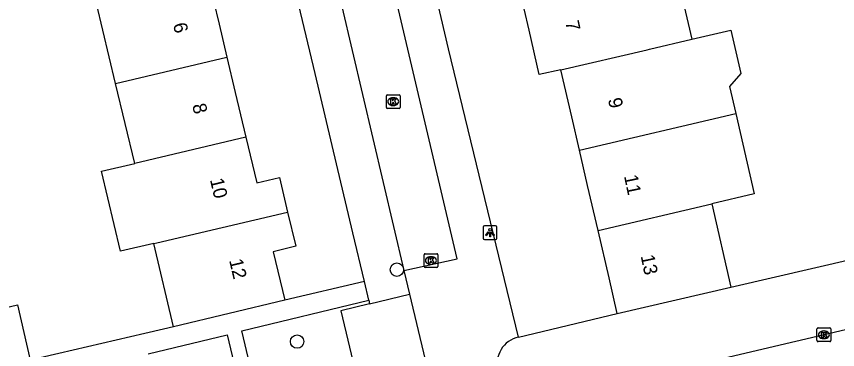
# Model space of a CAD drawing. Extents: x 158474 to 159560, y 388525 to 389605.
# Drawn here: x 159170.2 to 159230.1, y 388863.2 to 388887.5 of the extents above; entities that cross this region are included whole.
import ezdxf

# ---------------------------------------------------------------- set-up
doc = ezdxf.new("R2010")
doc.units = 0
for name, color, linetype in [('IMGEO_Boom', 7, 'Continuous'), ('IMGEO_Groenvoorziening', 7, 'Continuous'), ('IMGEO_Kolk', 7, 'Continuous'), ('IMGEO_Lichtpunt', 7, 'Continuous'), ('IMGEO_Pand', 7, 'Continuous'), ('IMGEO_Pand_nummerreeks', 7, 'Continuous'), ('IMGEO_Parkeervlak_open', 7, 'Continuous'), ('IMGEO_Rijbaan_lokaal_open', 7, 'Continuous'), ('IMGEO_Voetpad_open', 7, 'Continuous')]:
    doc.layers.add(name, color=color, linetype=linetype)

msp = doc.modelspace()

# ---------------------------------------------------------------- linework, layer by layer
at = {"layer": 'IMGEO_Boom'}
for centre in [(159197.949, 388869.015), (159190.668, 388863.777)]:
    msp.add_circle(centre, 0.489, dxfattribs=at)
at = {"layer": 'IMGEO_Groenvoorziening'}
for points in [[(159222.323, 388867.736), (159246.163, 388873.265)], [(159206.822, 388864.097), (159214.032, 388865.813)]]:
    msp.add_lwpolyline(points, dxfattribs=at)
at = {"layer": 'IMGEO_Kolk'}
for p, q in [((159197.18, 388880.83), (159197.18, 388881.682)), ((159197.255, 388881.756), (159198.107, 388881.756)), ((159197.668, 388881.536), (159197.693, 388881.536)), ((159198.181, 388881.682), (159198.181, 388880.83)), ((159198.107, 388880.756), (159197.255, 388880.756)), ((159197.691, 388880.976), (159197.666, 388880.976)), ((159199.931, 388869.256), (159199.931, 388870.108)), ((159200.006, 388870.182), (159200.858, 388870.182)), ((159200.419, 388869.962), (159200.444, 388869.962)), ((159200.932, 388870.108), (159200.932, 388869.256)), ((159200.442, 388869.402), (159200.417, 388869.402)), ((159200.858, 388869.182), (159200.006, 388869.182)), ((159228.599, 388863.848), (159228.599, 388864.7)), ((159228.674, 388864.774), (159229.526, 388864.774)), ((159229.087, 388864.554), (159229.112, 388864.554)), ((159229.6, 388864.7), (159229.6, 388863.848)), ((159229.11, 388863.994), (159229.085, 388863.994)), ((159229.526, 388863.774), (159228.674, 388863.774))]:
    msp.add_line(p, q, dxfattribs=at)
for points in [[(159197.18, 388880.83), (159197.18, 388881.682)], [(159197.255, 388881.756), (159198.107, 388881.756)], [(159197.501, 388881.456), (159197.624, 388881.456), (159197.624, 388881.305), (159197.754, 388881.456), (159197.918, 388881.456), (159197.772, 388881.305), (159197.925, 388881.056), (159197.773, 388881.056), (159197.688, 388881.22), (159197.624, 388881.153), (159197.624, 388881.056), (159197.501, 388881.056), (159197.501, 388881.456)], [(159198.181, 388881.682), (159198.181, 388880.83)], [(159198.107, 388880.756), (159197.255, 388880.756)], [(159199.931, 388869.256), (159199.931, 388870.108)], [(159200.006, 388870.182), (159200.858, 388870.182)], [(159200.252, 388869.882), (159200.375, 388869.882), (159200.375, 388869.731), (159200.505, 388869.882), (159200.669, 388869.882), (159200.523, 388869.731), (159200.676, 388869.482), (159200.524, 388869.482), (159200.439, 388869.646), (159200.375, 388869.579), (159200.375, 388869.482), (159200.252, 388869.482), (159200.252, 388869.882)], [(159200.932, 388870.108), (159200.932, 388869.256)], [(159200.858, 388869.182), (159200.006, 388869.182)], [(159228.599, 388863.848), (159228.599, 388864.7)], [(159228.674, 388864.774), (159229.526, 388864.774)], [(159228.92, 388864.474), (159229.043, 388864.474), (159229.043, 388864.323), (159229.173, 388864.474), (159229.337, 388864.474), (159229.191, 388864.323), (159229.344, 388864.074), (159229.192, 388864.074), (159229.107, 388864.238), (159229.043, 388864.171), (159229.043, 388864.074), (159228.92, 388864.074), (159228.92, 388864.474)], [(159229.6, 388864.7), (159229.6, 388863.848)], [(159229.526, 388863.774), (159228.674, 388863.774)]]:
    msp.add_lwpolyline(points, dxfattribs=at)
for centre, start, end in [((159197.257, 388881.68), 91.55205, 178.44795), ((159197.257, 388881.68), 91.55205, 178.44795), ((159198.105, 388881.68), 1.55205, 88.44795), ((159198.105, 388881.68), 1.55205, 88.44795), ((159197.257, 388880.832), 181.55205, 268.44795), ((159197.257, 388880.832), 181.55205, 268.44795), ((159198.105, 388880.832), 271.55205, 358.44795), ((159198.105, 388880.832), 271.55205, 358.44795), ((159200.008, 388870.106), 91.55205, 178.44795), ((159200.008, 388870.106), 91.55205, 178.44795), ((159200.856, 388870.106), 1.55205, 88.44795), ((159200.856, 388870.106), 1.55205, 88.44795), ((159200.008, 388869.258), 181.55205, 268.44795), ((159200.008, 388869.258), 181.55205, 268.44795), ((159200.856, 388869.258), 271.55205, 358.44795), ((159200.856, 388869.258), 271.55205, 358.44795), ((159228.676, 388864.698), 91.55205, 178.44795), ((159228.676, 388864.698), 91.55205, 178.44795), ((159229.524, 388864.698), 1.55205, 88.44795), ((159229.524, 388864.698), 1.55205, 88.44795), ((159228.676, 388863.85), 181.55205, 268.44795), ((159228.676, 388863.85), 181.55205, 268.44795), ((159229.524, 388863.85), 271.55205, 358.44795), ((159229.524, 388863.85), 271.55205, 358.44795)]:
    msp.add_arc(centre, 0.0765, start, end, dxfattribs=at)
for centre, major_axis, ratio, start_param, end_param in [((159197.667, 388881.256), (-0.387, 0.002), 0.722429, 4.712389, 7.853982), ((159197.692, 388881.256), (-0.39, 0.002), 0.717154, 1.570796, 4.712389), ((159200.418, 388869.682), (-0.387, 0.002), 0.722429, 4.712389, 7.853982), ((159200.443, 388869.682), (-0.39, 0.002), 0.717154, 1.570796, 4.712389), ((159229.086, 388864.274), (-0.387, 0.002), 0.722429, 4.712389, 7.853982), ((159229.111, 388864.274), (-0.39, 0.002), 0.717154, 1.570796, 4.712389)]:
    msp.add_ellipse(centre, major_axis=major_axis, ratio=ratio, start_param=start_param, end_param=end_param, dxfattribs=at)
at = {"layer": 'IMGEO_Lichtpunt'}
for p, q in [((159205.148, 388872.214), (159204.34, 388872.214)), ((159205.148, 388872.214), (159204.34, 388872.214)), ((159204.246, 388872.119), (159204.246, 388871.312)), ((159204.246, 388872.119), (159204.246, 388871.312)), ((159205.242, 388871.312), (159205.242, 388872.119)), ((159205.242, 388871.312), (159205.242, 388872.119)), ((159204.34, 388871.218), (159205.148, 388871.218)), ((159204.34, 388871.218), (159205.148, 388871.218))]:
    msp.add_line(p, q, dxfattribs=at)
for points in [[(159204.62, 388871.783), (159204.659, 388871.755), (159204.471, 388871.493), (159204.433, 388871.52), (159204.62, 388871.783)], [(159204.722, 388871.735), (159204.769, 388871.735), (159204.769, 388871.413), (159204.722, 388871.413), (159204.722, 388871.735)], [(159204.832, 388871.755), (159204.87, 388871.782), (159205.057, 388871.52), (159205.018, 388871.492), (159204.832, 388871.755)]]:
    msp.add_lwpolyline(points, dxfattribs=at)
msp.add_circle((159204.745, 388871.917), 0.0994, dxfattribs=at)
for centre, start, end in [((159204.34, 388872.119), 90, 180), ((159204.34, 388872.119), 90, 180), ((159205.148, 388872.119), 0, 90), ((159205.148, 388872.119), 0, 90), ((159204.34, 388871.312), 180, 270), ((159204.34, 388871.312), 180, 270), ((159205.148, 388871.312), 270, 0), ((159205.148, 388871.312), 270, 360)]:
    msp.add_arc(centre, 0.0946, start, end, dxfattribs=at)
at = {"layer": 'IMGEO_Pand'}
for points in [[(159218.115, 388891.638), (159219.472, 388885.801)], [(159184.16, 388890.322), (159184.974, 388886.906), (159185.547, 388884.501)], [(159209.912, 388883.577), (159208.338, 388883.244), (159207.591, 388886.465), (159207.233, 388888.01), (159207.042, 388888.834), (159206.992, 388889.051)], [(159177.43, 388882.588), (159176.042, 388888.409)], [(159219.472, 388885.801), (159222.312, 388886.458), (159223.041, 388883.315), (159222.214, 388882.348), (159222.67, 388880.383)], [(159209.912, 388883.577), (159216.202, 388885.04), (159216.387, 388885.083), (159219.472, 388885.801)], [(159177.43, 388882.588), (159185.547, 388884.501)], [(159185.547, 388884.501), (159186.161, 388881.928), (159186.937, 388878.672)], [(159211.269, 388877.724), (159210.708, 388880.146), (159209.912, 388883.577)], [(159178.819, 388876.76), (159177.43, 388882.588)], [(159211.269, 388877.724), (159222.67, 388880.383)], [(159222.67, 388880.383), (159224.027, 388874.533), (159220.915, 388873.81)], [(159186.937, 388878.672), (159178.819, 388876.76)], [(159186.937, 388878.672), (159187.731, 388875.338), (159189.376, 388875.73), (159189.975, 388873.216)], [(159212.624, 388871.882), (159211.865, 388875.156), (159211.269, 388877.724)], [(159180.209, 388870.93), (159177.776, 388870.361), (159176.403, 388876.191), (159178.819, 388876.76)], [(159212.624, 388871.882), (159220.915, 388873.81)], [(159220.915, 388873.81), (159222.323, 388867.736)], [(159180.209, 388870.93), (159180.427, 388870.981), (159189.975, 388873.216)], [(159189.975, 388873.216), (159190.569, 388870.72), (159188.925, 388870.328), (159189.767, 388866.797)], [(159214.032, 388865.813), (159213.428, 388868.418), (159212.624, 388871.882)], [(159181.655, 388864.864), (159180.209, 388870.93)], [(159214.032, 388865.813), (159222.323, 388867.736)], [(159167.168, 388865.727), (159170.268, 388866.444), (159171.199, 388862.416)], [(159189.767, 388866.797), (159181.655, 388864.864)]]:
    msp.add_lwpolyline(points, dxfattribs=at)
at = {"layer": 'IMGEO_Parkeervlak_open'}
msp.add_lwpolyline([(159195.958, 388866.52), (159193.869, 388866.012), (159195.011, 388861.226)], dxfattribs=at)
at = {"layer": 'IMGEO_Rijbaan_lokaal_open'}
for points in [[(159185.223, 388924.993), (159190.917, 388901.023), (159198.455, 388868.961)], [(159198.455, 388868.961), (159202.357, 388869.811), (159194.361, 388903.689), (159189.862, 388922.698)]]:
    msp.add_lwpolyline(points, dxfattribs=at)
at = {"layer": 'IMGEO_Voetpad_open'}
for points in [[(159195.576, 388868.155), (159194.746, 388871.703), (159193.549, 388876.724), (159191.978, 388883.315), (159190.791, 388888.292), (159189.168, 388895.05), (159187.987, 388900.002), (159187.495, 388902.015), (159185.471, 388903.183), (159184.397, 388907.559)], [(159206.822, 388864.097), (159201.712, 388885.102), (159200.551, 388890.11), (159198.953, 388896.808), (159197.799, 388901.784), (159197.408, 388903.985), (159198.828, 388905.691)], [(159198.455, 388868.961), (159198.873, 388867.224)], [(159195.576, 388868.155), (159189.767, 388866.797)], [(159195.891, 388866.806), (159195.576, 388868.155)], [(159247.274, 388868.53), (159242.463, 388867.4), (159206.766, 388859.019)], [(159191.192, 388845.447), (159186.632, 388864.555), (159195.891, 388866.806)], [(159195.891, 388866.806), (159195.958, 388866.52)], [(159195.958, 388866.52), (159198.873, 388867.224)], [(159198.873, 388867.224), (159200.014, 388862.443)], [(159181.655, 388864.864), (159171.199, 388862.416)], [(159179.802, 388862.894), (159185.559, 388864.266), (159190.104, 388845.191)]]:
    msp.add_lwpolyline(points, dxfattribs=at)
msp.add_arc((159207.206, 388862.196), 1.939, 101.40921, 196.34002, dxfattribs=at)

# ---------------------------------------------------------------- texts
at = {"layer": 'IMGEO_Pand_nummerreeks'}
for s, rotation, p in [('7', 281.79126, (159210.227, 388887.059)), ('6', 283.40586, (159181.606, 388886.889)), ('9', 281.79126, (159213.345, 388881.43)), ('8', 283.40586, (159183.009, 388881.004)), ('11', 281.79164, (159214.515, 388875.836)), ('10', 283.407, (159184.303, 388875.571)), ('13', 281.79164, (159215.73, 388870.014)), ('12', 283.407, (159185.703, 388869.696))]:
    msp.add_text(s, height=1, rotation=rotation, dxfattribs=at).set_placement(p)

doc.saveas('drawing.dxf')
